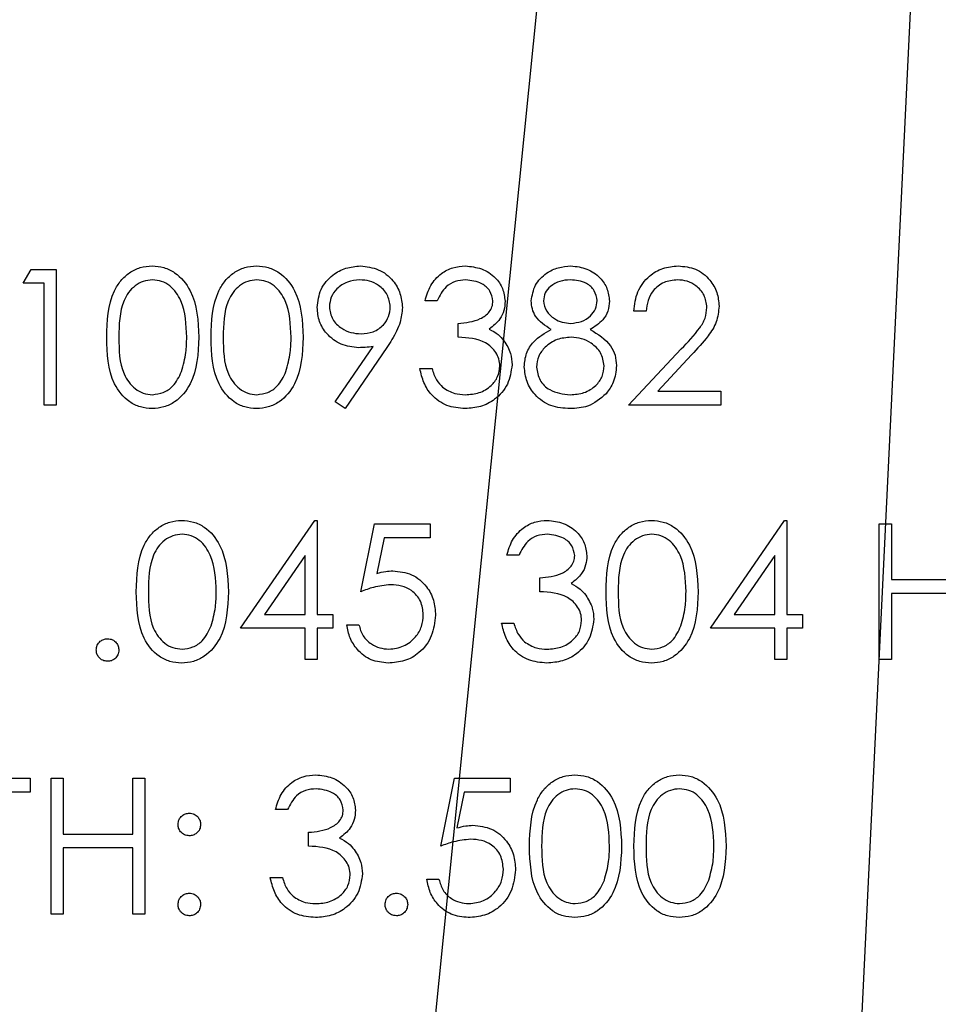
# Model space of a CAD drawing. Header units: inches. Extents: x 1802 to 2468, y -253 to -72.
# Tile 422 of 570: x 2185.751 to 2186.564, y -96.676 to -95.805. Entities that reach past the tile are written whole.
import ezdxf

# ---------------------------------------------------------------- set-up
doc = ezdxf.new("R2010")
doc.units = ezdxf.units.IN
doc.header["$LTSCALE"] = 0.5
doc.header["$MEASUREMENT"] = 0
doc.layers.add('DST-M-S', color=53, linetype='Continuous')
doc.layers.add('SID-M-S', color=105, linetype='Continuous')

msp = doc.modelspace()

# ---------------------------------------------------------------- linework, layer by layer
at = {"layer": 'DST-M-S', "linetype": 'Continuous', "lineweight": 25}
for p, q in [((2185.75456, -96.03813), (2185.7616, -96.02582)), ((2185.7616, -96.02582), (2185.78379, -96.02582)), ((2185.78379, -96.02582), (2185.78379, -96.14582)), ((2185.77302, -96.03813), (2185.75456, -96.03813)), ((2185.77302, -96.14582), (2185.77302, -96.03813)), ((2186.12071, -96.05352), (2186.10994, -96.05352)), ((2186.30533, -96.06275), (2186.29456, -96.06275)), ((2186.13917, -96.08582), (2186.13917, -96.07352)), ((2186.03057, -96.14292), (2186.06393, -96.09414)), ((2186.07612, -96.09486), (2186.03917, -96.1489)), ((2186.28994, -96.14582), (2186.33648, -96.09616)), ((2186.34566, -96.10147), (2186.31564, -96.13352)), ((2186.10533, -96.11352), (2186.1161, -96.11352)), ((2186.31564, -96.13352), (2186.37148, -96.13352)), ((2186.37148, -96.13352), (2186.37148, -96.14582)), ((2185.78379, -96.14582), (2185.77302, -96.14582)), ((2186.03917, -96.1489), (2186.03057, -96.14292)), ((2186.37148, -96.14582), (2186.28994, -96.14582)), ((2185.94687, -96.34313), (2186.01237, -96.24775)), ((2186.01237, -96.24775), (2186.01456, -96.24775)), ((2186.01456, -96.24775), (2186.01456, -96.33082)), ((2186.05302, -96.31082), (2186.06533, -96.25082)), ((2186.06533, -96.25082), (2186.11456, -96.25082)), ((2186.11456, -96.25082), (2186.11456, -96.26313)), ((2186.36225, -96.34313), (2186.42775, -96.24775)), ((2186.42775, -96.24775), (2186.42994, -96.24775)), ((2186.42994, -96.24775), (2186.42994, -96.33082)), ((2186.51148, -96.25082), (2186.52225, -96.25082)), ((2186.51148, -96.37082), (2186.51148, -96.25082)), ((2186.52225, -96.25082), (2186.52225, -96.30006)), ((2186.07374, -96.26313), (2186.06727, -96.29469)), ((2186.11456, -96.26313), (2186.07374, -96.26313)), ((2186.00379, -96.27871), (2185.96802, -96.33082)), ((2186.00379, -96.33082), (2186.00379, -96.27871)), ((2186.19302, -96.27852), (2186.18225, -96.27852)), ((2186.41917, -96.27871), (2186.3834, -96.33082)), ((2186.41917, -96.33082), (2186.41917, -96.27871)), ((2186.21148, -96.31082), (2186.21148, -96.29852)), ((2186.52225, -96.30006), (2186.58379, -96.30006)), ((2186.52225, -96.31236), (2186.52225, -96.37082)), ((2186.58379, -96.31236), (2186.52225, -96.31236)), ((2185.96802, -96.33082), (2186.00379, -96.33082)), ((2186.01456, -96.33082), (2186.0284, -96.33082)), ((2186.0284, -96.33082), (2186.0284, -96.34313)), ((2186.17763, -96.33852), (2186.1884, -96.33852)), ((2186.3834, -96.33082), (2186.41917, -96.33082)), ((2186.42994, -96.33082), (2186.44379, -96.33082)), ((2186.44379, -96.33082), (2186.44379, -96.34313)), ((2186.00379, -96.34313), (2185.94687, -96.34313)), ((2186.00379, -96.37082), (2186.00379, -96.34313)), ((2186.01456, -96.34313), (2186.01456, -96.37082)), ((2186.0284, -96.34313), (2186.01456, -96.34313)), ((2186.04071, -96.34006), (2186.05148, -96.34006)), ((2186.41917, -96.34313), (2186.36225, -96.34313)), ((2186.41917, -96.37082), (2186.41917, -96.34313)), ((2186.42994, -96.34313), (2186.42994, -96.37082)), ((2186.44379, -96.34313), (2186.42994, -96.34313)), ((2186.01456, -96.37082), (2186.00379, -96.37082)), ((2186.42994, -96.37082), (2186.41917, -96.37082)), ((2186.52225, -96.37082), (2186.51148, -96.37082)), ((2185.69763, -96.47582), (2185.76071, -96.47582)), ((2185.76071, -96.47582), (2185.76071, -96.48813)), ((2185.77917, -96.47582), (2185.78994, -96.47582)), ((2185.77917, -96.59582), (2185.77917, -96.47582)), ((2185.78994, -96.47582), (2185.78994, -96.52506)), ((2185.85148, -96.47582), (2185.86225, -96.47582)), ((2185.85148, -96.52506), (2185.85148, -96.47582)), ((2185.86225, -96.47582), (2185.86225, -96.59582)), ((2186.12379, -96.53582), (2186.1361, -96.47582)), ((2186.1361, -96.47582), (2186.18533, -96.47582)), ((2186.18533, -96.47582), (2186.18533, -96.48813)), ((2185.76071, -96.48813), (2185.73456, -96.48813)), ((2186.14451, -96.48813), (2186.13804, -96.51969)), ((2186.18533, -96.48813), (2186.14451, -96.48813)), ((2185.9884, -96.50352), (2185.97763, -96.50352)), ((2185.78994, -96.52506), (2185.85148, -96.52506)), ((2186.00687, -96.53582), (2186.00687, -96.52352)), ((2185.78994, -96.53736), (2185.78994, -96.59582)), ((2185.85148, -96.53736), (2185.78994, -96.53736)), ((2185.85148, -96.59582), (2185.85148, -96.53736)), ((2185.97302, -96.56352), (2185.98379, -96.56352)), ((2186.11148, -96.56506), (2186.12225, -96.56506)), ((2185.78994, -96.59582), (2185.77917, -96.59582)), ((2185.86225, -96.59582), (2185.85148, -96.59582))]:
    msp.add_line(p, q, dxfattribs=at)
for points, knots in [([(2185.8284, -96.08587), (2185.82887, -96.07154), (2185.82945, -96.05361), (2185.84063, -96.03559), (2185.84842, -96.02842), (2185.858, -96.0236), (2185.86502, -96.02303), (2185.86852, -96.02275)], [0, 0, 0, 0, 0.498702, 0.624177, 0.749467, 0.874745, 1, 1, 1, 1]), ([(2185.86852, -96.02275), (2185.87206, -96.02303), (2185.87912, -96.0236), (2185.892, -96.02986), (2185.90821, -96.04988), (2185.90925, -96.07147), (2185.90994, -96.08587)], [0, 0, 0, 0, 0.1256, 0.251197, 0.500581, 1, 1, 1, 1]), ([(2185.92071, -96.08587), (2185.92118, -96.07154), (2185.92176, -96.05361), (2185.93294, -96.03559), (2185.94073, -96.02842), (2185.95031, -96.0236), (2185.95732, -96.02303), (2185.96083, -96.02275)], [0, 0, 0, 0, 0.498702, 0.624177, 0.749467, 0.874745, 1, 1, 1, 1]), ([(2185.96083, -96.02275), (2185.96436, -96.02303), (2185.97143, -96.0236), (2185.9843, -96.02986), (2186.00052, -96.04988), (2186.00156, -96.07147), (2186.00225, -96.08587)], [0, 0, 0, 0, 0.1256, 0.251197, 0.500581, 1, 1, 1, 1]), ([(2186.01456, -96.0595), (2186.01521, -96.05396), (2186.01652, -96.04288), (2186.02712, -96.03084), (2186.03974, -96.02395), (2186.04842, -96.02315), (2186.05275, -96.02275)], [0, 0, 0, 0, 0.279538, 0.558851, 0.779452, 1, 1, 1, 1]), ([(2186.05275, -96.02275), (2186.05821, -96.02339), (2186.06911, -96.02467), (2186.08148, -96.03446), (2186.08865, -96.04679), (2186.08951, -96.05534), (2186.08994, -96.05962)], [0, 0, 0, 0, 0.27973, 0.559163, 0.779612, 1, 1, 1, 1]), ([(2186.10994, -96.05352), (2186.11132, -96.0489), (2186.11409, -96.03969), (2186.12326, -96.02949), (2186.13435, -96.02363), (2186.14189, -96.02304), (2186.14566, -96.02275)], [0, 0, 0, 0, 0.280288, 0.55968, 0.779747, 1, 1, 1, 1]), ([(2186.14566, -96.02275), (2186.15052, -96.02327), (2186.16023, -96.02431), (2186.17186, -96.03202), (2186.17924, -96.04249), (2186.18022, -96.05011), (2186.18071, -96.05393)], [0, 0, 0, 0, 0.280085, 0.5598683, 0.7800992, 1, 1, 1, 1]), ([(2186.20379, -96.05354), (2186.20464, -96.04874), (2186.20634, -96.03911), (2186.21625, -96.02914), (2186.22755, -96.02366), (2186.23515, -96.02305), (2186.23896, -96.02275)], [0, 0, 0, 0, 0.278806, 0.558457, 0.77916, 1, 1, 1, 1]), ([(2186.23896, -96.02275), (2186.24374, -96.02327), (2186.2533, -96.02432), (2186.26453, -96.03225), (2186.27164, -96.04261), (2186.27256, -96.05012), (2186.27302, -96.05388)], [0, 0, 0, 0, 0.279929, 0.559623, 0.779946, 1, 1, 1, 1]), ([(2186.29456, -96.06275), (2186.29526, -96.05691), (2186.29665, -96.04526), (2186.30689, -96.03193), (2186.31992, -96.02392), (2186.3291, -96.02314), (2186.33369, -96.02275)], [0, 0, 0, 0, 0.280029, 0.559515, 0.779668, 1, 1, 1, 1]), ([(2186.33369, -96.02275), (2186.33904, -96.02325), (2186.34973, -96.02424), (2186.36161, -96.03402), (2186.36881, -96.04587), (2186.36956, -96.05424), (2186.36994, -96.05842)], [0, 0, 0, 0, 0.2798903, 0.5592237, 0.7795824, 1, 1, 1, 1]), ([(2185.86888, -96.03506), (2185.86613, -96.03533), (2185.86063, -96.03588), (2185.85333, -96.0401), (2185.84751, -96.046), (2185.83957, -96.06061), (2185.83935, -96.07463), (2185.83917, -96.08582)], [0, 0, 0, 0, 0.125139, 0.250418, 0.375519, 0.500847, 1, 1, 1, 1]), ([(2185.89917, -96.08582), (2185.89873, -96.07468), (2185.89806, -96.05799), (2185.88683, -96.0415), (2185.87712, -96.03592), (2185.87163, -96.03534), (2185.86888, -96.03506)], [0, 0, 0, 0, 0.500072, 0.749021, 0.874598, 1, 1, 1, 1]), ([(2185.96119, -96.03506), (2185.95844, -96.03533), (2185.95294, -96.03588), (2185.94564, -96.0401), (2185.93982, -96.046), (2185.93188, -96.06061), (2185.93166, -96.07463), (2185.93148, -96.08582)], [0, 0, 0, 0, 0.125139, 0.250418, 0.375519, 0.500847, 1, 1, 1, 1]), ([(2185.99148, -96.08582), (2185.99104, -96.07468), (2185.99037, -96.05799), (2185.97914, -96.0415), (2185.96943, -96.03592), (2185.96394, -96.03534), (2185.96119, -96.03506)], [0, 0, 0, 0, 0.500072, 0.749021, 0.874598, 1, 1, 1, 1]), ([(2186.0522, -96.03506), (2186.04846, -96.03542), (2186.04098, -96.03614), (2186.03218, -96.04219), (2186.02629, -96.05007), (2186.02565, -96.05596), (2186.02533, -96.0589)], [0, 0, 0, 0, 0.280092, 0.560011, 0.780131, 1, 1, 1, 1]), ([(2186.07917, -96.0589), (2186.07862, -96.05516), (2186.0775, -96.04765), (2186.06969, -96.04007), (2186.06104, -96.03568), (2186.05515, -96.03526), (2186.0522, -96.03506)], [0, 0, 0, 0, 0.278722, 0.558569, 0.779171, 1, 1, 1, 1]), ([(2186.14581, -96.03506), (2186.14269, -96.0353), (2186.13646, -96.0358), (2186.12654, -96.0418), (2186.12292, -96.04907), (2186.12071, -96.05352)], [0, 0, 0, 0, 0.280636, 0.560364, 1, 1, 1, 1]), ([(2186.16994, -96.05388), (2186.16933, -96.05074), (2186.16811, -96.04443), (2186.15893, -96.03666), (2186.15078, -96.03566), (2186.14581, -96.03506)], [0, 0, 0, 0, 0.278859, 0.5600742, 1, 1, 1, 1]), ([(2186.23836, -96.03506), (2186.2352, -96.03527), (2186.22891, -96.03569), (2186.22118, -96.04012), (2186.21557, -96.04628), (2186.2149, -96.05124), (2186.21456, -96.05371)], [0, 0, 0, 0, 0.280651, 0.560566, 0.78062, 1, 1, 1, 1]), ([(2186.26225, -96.05347), (2186.26161, -96.05039), (2186.26032, -96.0442), (2186.25148, -96.03623), (2186.24333, -96.0355), (2186.23836, -96.03506)], [0, 0, 0, 0, 0.278971, 0.559919, 1, 1, 1, 1]), ([(2186.33314, -96.03506), (2186.32904, -96.03547), (2186.32085, -96.03631), (2186.31159, -96.04379), (2186.3066, -96.05319), (2186.30575, -96.05956), (2186.30533, -96.06275)], [0, 0, 0, 0, 0.279699, 0.558847, 0.779176, 1, 1, 1, 1]), ([(2186.35917, -96.05938), (2186.35867, -96.05567), (2186.35766, -96.04824), (2186.35033, -96.04039), (2186.3419, -96.03572), (2186.33606, -96.03528), (2186.33314, -96.03506)], [0, 0, 0, 0, 0.279126, 0.558978, 0.77935, 1, 1, 1, 1]), ([(2186.05131, -96.09506), (2186.04597, -96.09448), (2186.03528, -96.09333), (2186.02319, -96.08387), (2186.01567, -96.0721), (2186.01493, -96.0637), (2186.01456, -96.0595)], [0, 0, 0, 0, 0.2798143, 0.5594885, 0.7796351, 1, 1, 1, 1]), ([(2186.02533, -96.0589), (2186.02593, -96.06272), (2186.02715, -96.07038), (2186.03538, -96.07789), (2186.04429, -96.08213), (2186.0503, -96.08254), (2186.05331, -96.08275)], [0, 0, 0, 0, 0.278472, 0.558424, 0.779098, 1, 1, 1, 1]), ([(2186.05331, -96.08275), (2186.05701, -96.08245), (2186.0644, -96.08185), (2186.07304, -96.07568), (2186.07834, -96.0676), (2186.0789, -96.0618), (2186.07917, -96.0589)], [0, 0, 0, 0, 0.280319, 0.55953, 0.779753, 1, 1, 1, 1]), ([(2186.08994, -96.05962), (2186.0895, -96.06397), (2186.08878, -96.07114), (2186.08485, -96.0804), (2186.08079, -96.08781), (2186.07768, -96.09251), (2186.07612, -96.09486)], [0, 0, 0, 0, 0.339295, 0.559425, 0.779695, 1, 1, 1, 1]), ([(2186.13917, -96.07352), (2186.14595, -96.07289), (2186.15612, -96.07195), (2186.16606, -96.06491), (2186.16946, -96.05894), (2186.16978, -96.05556), (2186.16994, -96.05388)], [0, 0, 0, 0, 0.499418, 0.749016, 0.874544, 1, 1, 1, 1]), ([(2186.18071, -96.05393), (2186.18052, -96.0567), (2186.18013, -96.06224), (2186.1758, -96.07145), (2186.17015, -96.0759), (2186.1667, -96.07861)], [0, 0, 0, 0, 0.280508, 0.560792, 1, 1, 1, 1]), ([(2186.22131, -96.07897), (2186.21616, -96.07556), (2186.20897, -96.07078), (2186.2044, -96.06069), (2186.20399, -96.05592), (2186.20379, -96.05354)], [0, 0, 0, 0, 0.557752, 0.778932, 1, 1, 1, 1]), ([(2186.21456, -96.05371), (2186.21523, -96.05689), (2186.21658, -96.06328), (2186.2237, -96.06932), (2186.23118, -96.07296), (2186.23625, -96.07333), (2186.23879, -96.07352)], [0, 0, 0, 0, 0.277721, 0.558224, 0.779072, 1, 1, 1, 1]), ([(2186.23879, -96.07352), (2186.24197, -96.07318), (2186.24833, -96.0725), (2186.25604, -96.06764), (2186.26108, -96.06093), (2186.26186, -96.05595), (2186.26225, -96.05347)], [0, 0, 0, 0, 0.280237, 0.560145, 0.780435, 1, 1, 1, 1]), ([(2186.27302, -96.05388), (2186.27275, -96.05687), (2186.27221, -96.06285), (2186.26652, -96.07231), (2186.25997, -96.07645), (2186.25598, -96.07897)], [0, 0, 0, 0, 0.280159, 0.560243, 1, 1, 1, 1]), ([(2186.33648, -96.09616), (2186.34224, -96.09023), (2186.35025, -96.08198), (2186.3582, -96.06918), (2186.35885, -96.06265), (2186.35917, -96.05938)], [0, 0, 0, 0, 0.560717, 0.780532, 1, 1, 1, 1]), ([(2186.36994, -96.05842), (2186.36945, -96.06318), (2186.36848, -96.07271), (2186.35888, -96.0871), (2186.35068, -96.09602), (2186.34566, -96.10147)], [0, 0, 0, 0, 0.279288, 0.559154, 1, 1, 1, 1]), ([(2185.86852, -96.1489), (2185.86502, -96.14862), (2185.85802, -96.14805), (2185.84527, -96.14176), (2185.82951, -96.1216), (2185.82885, -96.10017), (2185.8284, -96.08587)], [0, 0, 0, 0, 0.125551, 0.25109, 0.50025, 1, 1, 1, 1]), ([(2185.83917, -96.08582), (2185.83926, -96.09704), (2185.83939, -96.11384), (2185.85092, -96.13022), (2185.86065, -96.13571), (2185.86614, -96.1363), (2185.86888, -96.13659)], [0, 0, 0, 0, 0.5002912, 0.749086, 0.8746062, 1, 1, 1, 1]), ([(2185.90994, -96.08587), (2185.90927, -96.10027), (2185.90827, -96.12187), (2185.89195, -96.14176), (2185.87911, -96.14804), (2185.87205, -96.14862), (2185.86852, -96.1489)], [0, 0, 0, 0, 0.499407, 0.748743, 0.874372, 1, 1, 1, 1]), ([(2185.89463, -96.11599), (2185.89616, -96.11046), (2185.89889, -96.10058), (2185.89909, -96.09033), (2185.89917, -96.08582)], [0, 0, 0, 0, 0.559599, 1, 1, 1, 1]), ([(2185.96083, -96.1489), (2185.95733, -96.14862), (2185.95033, -96.14805), (2185.93758, -96.14176), (2185.92182, -96.1216), (2185.92116, -96.10017), (2185.92071, -96.08587)], [0, 0, 0, 0, 0.125551, 0.25109, 0.50025, 1, 1, 1, 1]), ([(2185.93148, -96.08582), (2185.93157, -96.09704), (2185.9317, -96.11384), (2185.94322, -96.13022), (2185.95296, -96.13571), (2185.95845, -96.1363), (2185.96119, -96.13659)], [0, 0, 0, 0, 0.500291, 0.749086, 0.874606, 1, 1, 1, 1]), ([(2186.00225, -96.08587), (2186.00158, -96.10027), (2186.00057, -96.12187), (2185.98426, -96.14176), (2185.97142, -96.14804), (2185.96436, -96.14862), (2185.96083, -96.1489)], [0, 0, 0, 0, 0.499407, 0.748743, 0.874372, 1, 1, 1, 1]), ([(2185.98694, -96.11599), (2185.98847, -96.11046), (2185.9912, -96.10058), (2185.99139, -96.09033), (2185.99148, -96.08582)], [0, 0, 0, 0, 0.559599, 1, 1, 1, 1]), ([(2186.1761, -96.11121), (2186.17592, -96.10912), (2186.17557, -96.10493), (2186.17183, -96.09736), (2186.16067, -96.08703), (2186.14777, -96.0863), (2186.13917, -96.08582)], [0, 0, 0, 0, 0.125587, 0.251191, 0.500605, 1, 1, 1, 1]), ([(2186.1667, -96.07861), (2186.16949, -96.08007), (2186.17448, -96.08268), (2186.17811, -96.08697), (2186.1797, -96.08885)], [0, 0, 0, 0, 0.5597945, 1, 1, 1, 1]), ([(2186.19763, -96.11186), (2186.19803, -96.10785), (2186.19882, -96.09983), (2186.20688, -96.08739), (2186.21584, -96.08217), (2186.22131, -96.07897)], [0, 0, 0, 0, 0.279987, 0.559901, 1, 1, 1, 1]), ([(2186.23905, -96.08582), (2186.23484, -96.08618), (2186.22641, -96.0869), (2186.21648, -96.09362), (2186.20962, -96.1023), (2186.20881, -96.10892), (2186.2084, -96.11222)], [0, 0, 0, 0, 0.280283, 0.560138, 0.780298, 1, 1, 1, 1]), ([(2186.2684, -96.11109), (2186.2677, -96.1071), (2186.26629, -96.09911), (2186.25777, -96.0912), (2186.24852, -96.08649), (2186.24221, -96.08605), (2186.23905, -96.08582)], [0, 0, 0, 0, 0.278303, 0.558509, 0.779146, 1, 1, 1, 1]), ([(2186.25598, -96.07897), (2186.26278, -96.0831), (2186.27227, -96.08885), (2186.27848, -96.10169), (2186.27894, -96.10781), (2186.27917, -96.11087)], [0, 0, 0, 0, 0.558271, 0.779089, 1, 1, 1, 1]), ([(2186.06393, -96.09414), (2186.06158, -96.09442), (2186.05739, -96.09493), (2186.05317, -96.09502), (2186.05131, -96.09506)], [0, 0, 0, 0, 0.559944, 1, 1, 1, 1]), ([(2186.1797, -96.08885), (2186.182, -96.09253), (2186.18612, -96.09909), (2186.18664, -96.10679), (2186.18687, -96.11018)], [0, 0, 0, 0, 0.559419, 1, 1, 1, 1]), ([(2186.18687, -96.11018), (2186.186, -96.11606), (2186.18428, -96.12785), (2186.17302, -96.14079), (2186.15929, -96.14782), (2186.15, -96.14854), (2186.14535, -96.1489)], [0, 0, 0, 0, 0.279304, 0.5588383, 0.779277, 1, 1, 1, 1]), ([(2186.14554, -96.13659), (2186.1497, -96.13632), (2186.15801, -96.13576), (2186.16807, -96.12953), (2186.17489, -96.12098), (2186.17569, -96.11447), (2186.1761, -96.11121)], [0, 0, 0, 0, 0.280599, 0.560151, 0.780303, 1, 1, 1, 1]), ([(2186.23824, -96.1489), (2186.23243, -96.14854), (2186.22085, -96.14781), (2186.20733, -96.13808), (2186.19918, -96.12541), (2186.19815, -96.11637), (2186.19763, -96.11186)], [0, 0, 0, 0, 0.280545, 0.559269, 0.779816, 1, 1, 1, 1]), ([(2186.2084, -96.11222), (2186.20908, -96.11622), (2186.21043, -96.12424), (2186.22153, -96.13481), (2186.23198, -96.13592), (2186.23836, -96.13659)], [0, 0, 0, 0, 0.279833, 0.560198, 1, 1, 1, 1]), ([(2186.23836, -96.13659), (2186.24249, -96.13631), (2186.25074, -96.13575), (2186.26069, -96.12944), (2186.26724, -96.12079), (2186.26802, -96.11432), (2186.2684, -96.11109)], [0, 0, 0, 0, 0.280602, 0.559962, 0.78018, 1, 1, 1, 1]), ([(2186.27917, -96.11087), (2186.27869, -96.11598), (2186.27783, -96.12511), (2186.27245, -96.13248), (2186.27009, -96.13573)], [0, 0, 0, 0, 0.559346, 1, 1, 1, 1]), ([(2185.86888, -96.13659), (2185.87216, -96.13618), (2185.87872, -96.13536), (2185.88885, -96.12851), (2185.89244, -96.12074), (2185.89463, -96.11599)], [0, 0, 0, 0, 0.280257, 0.560781, 1, 1, 1, 1]), ([(2185.96119, -96.13659), (2185.96447, -96.13618), (2185.97103, -96.13536), (2185.98116, -96.12851), (2185.98475, -96.12074), (2185.98694, -96.11599)], [0, 0, 0, 0, 0.280257, 0.560781, 1, 1, 1, 1]), ([(2186.14535, -96.1489), (2186.13984, -96.14842), (2186.12885, -96.14746), (2186.11586, -96.13824), (2186.10831, -96.12612), (2186.10632, -96.11772), (2186.10533, -96.11352)], [0, 0, 0, 0, 0.279886, 0.558979, 0.779263, 1, 1, 1, 1]), ([(2186.1161, -96.11352), (2186.11719, -96.11701), (2186.11915, -96.12323), (2186.12356, -96.128), (2186.1255, -96.1301)], [0, 0, 0, 0, 0.560694, 1, 1, 1, 1]), ([(2186.1255, -96.1301), (2186.12894, -96.13226), (2186.13512, -96.13612), (2186.14235, -96.13645), (2186.14554, -96.13659)], [0, 0, 0, 0, 0.558748, 1, 1, 1, 1]), ([(2186.27009, -96.13573), (2186.26491, -96.14012), (2186.25563, -96.14801), (2186.24357, -96.14863), (2186.23824, -96.1489)], [0, 0, 0, 0, 0.557758, 1, 1, 1, 1]), ([(2185.85456, -96.31087), (2185.85502, -96.29654), (2185.8556, -96.27861), (2185.86679, -96.26059), (2185.87458, -96.25342), (2185.88416, -96.2486), (2185.89117, -96.24803), (2185.89468, -96.24775)], [0, 0, 0, 0, 0.498702, 0.624177, 0.749467, 0.874745, 1, 1, 1, 1]), ([(2185.89468, -96.24775), (2185.89821, -96.24803), (2185.90527, -96.2486), (2185.91815, -96.25486), (2185.93437, -96.27488), (2185.9354, -96.29647), (2185.9361, -96.31087)], [0, 0, 0, 0, 0.1256, 0.251197, 0.500581, 1, 1, 1, 1]), ([(2186.18225, -96.27852), (2186.18363, -96.2739), (2186.18639, -96.26469), (2186.19556, -96.25449), (2186.20666, -96.24863), (2186.2142, -96.24804), (2186.21797, -96.24775)], [0, 0, 0, 0, 0.280288, 0.55968, 0.779747, 1, 1, 1, 1]), ([(2186.21797, -96.24775), (2186.22283, -96.24827), (2186.23254, -96.24931), (2186.24416, -96.25702), (2186.25154, -96.26749), (2186.25253, -96.27511), (2186.25302, -96.27893)], [0, 0, 0, 0, 0.280085, 0.559868, 0.780099, 1, 1, 1, 1]), ([(2186.26994, -96.31087), (2186.27041, -96.29654), (2186.27099, -96.27861), (2186.28217, -96.26059), (2186.28996, -96.25342), (2186.29954, -96.2486), (2186.30656, -96.24803), (2186.31006, -96.24775)], [0, 0, 0, 0, 0.498702, 0.624177, 0.749467, 0.874745, 1, 1, 1, 1]), ([(2186.31006, -96.24775), (2186.31359, -96.24803), (2186.32066, -96.2486), (2186.33353, -96.25486), (2186.34975, -96.27488), (2186.35079, -96.29647), (2186.35148, -96.31087)], [0, 0, 0, 0, 0.1256, 0.251197, 0.500581, 1, 1, 1, 1]), ([(2185.89504, -96.26006), (2185.89229, -96.26033), (2185.88678, -96.26088), (2185.87949, -96.2651), (2185.87366, -96.271), (2185.86572, -96.28561), (2185.8655, -96.29963), (2185.86533, -96.31082)], [0, 0, 0, 0, 0.125139, 0.250418, 0.375519, 0.500847, 1, 1, 1, 1]), ([(2185.92533, -96.31082), (2185.92488, -96.29968), (2185.92422, -96.28299), (2185.91299, -96.2665), (2185.90328, -96.26092), (2185.89778, -96.26034), (2185.89504, -96.26006)], [0, 0, 0, 0, 0.500072, 0.749021, 0.874598, 1, 1, 1, 1]), ([(2186.21812, -96.26006), (2186.21499, -96.2603), (2186.20876, -96.2608), (2186.19884, -96.2668), (2186.19523, -96.27407), (2186.19302, -96.27852)], [0, 0, 0, 0, 0.280636, 0.5603644, 1, 1, 1, 1]), ([(2186.24225, -96.27888), (2186.24164, -96.27574), (2186.24042, -96.26943), (2186.23123, -96.26166), (2186.22309, -96.26066), (2186.21812, -96.26006)], [0, 0, 0, 0, 0.278859, 0.560074, 1, 1, 1, 1]), ([(2186.31042, -96.26006), (2186.30767, -96.26033), (2186.30217, -96.26088), (2186.29487, -96.2651), (2186.28905, -96.271), (2186.28111, -96.28561), (2186.28089, -96.29963), (2186.28071, -96.31082)], [0, 0, 0, 0, 0.125139, 0.250418, 0.375519, 0.500847, 1, 1, 1, 1]), ([(2186.34071, -96.31082), (2186.34027, -96.29968), (2186.3396, -96.28299), (2186.32837, -96.2665), (2186.31866, -96.26092), (2186.31317, -96.26034), (2186.31042, -96.26006)], [0, 0, 0, 0, 0.5000715, 0.7490206, 0.8745985, 1, 1, 1, 1]), ([(2186.21148, -96.29852), (2186.21826, -96.29789), (2186.22843, -96.29695), (2186.23837, -96.28991), (2186.24177, -96.28394), (2186.24209, -96.28056), (2186.24225, -96.27888)], [0, 0, 0, 0, 0.499418, 0.749016, 0.874544, 1, 1, 1, 1]), ([(2186.25302, -96.27893), (2186.25282, -96.2817), (2186.25243, -96.28724), (2186.24811, -96.29645), (2186.24246, -96.3009), (2186.239, -96.30361)], [0, 0, 0, 0, 0.280508, 0.560792, 1, 1, 1, 1]), ([(2186.06727, -96.29469), (2186.06987, -96.29398), (2186.0745, -96.2927), (2186.0793, -96.29247), (2186.08141, -96.29236)], [0, 0, 0, 0, 0.560064, 1, 1, 1, 1]), ([(2186.08141, -96.29236), (2186.08715, -96.29297), (2186.09862, -96.29419), (2186.11123, -96.30499), (2186.11826, -96.31813), (2186.11887, -96.32712), (2186.11917, -96.33162)], [0, 0, 0, 0, 0.279688, 0.559025, 0.779292, 1, 1, 1, 1]), ([(2186.239, -96.30361), (2186.2418, -96.30507), (2186.24679, -96.30768), (2186.25041, -96.31197), (2186.25201, -96.31385)], [0, 0, 0, 0, 0.559795, 1, 1, 1, 1]), ([(2185.89468, -96.3739), (2185.89118, -96.37362), (2185.88417, -96.37305), (2185.87143, -96.36676), (2185.85567, -96.3466), (2185.855, -96.32517), (2185.85456, -96.31087)], [0, 0, 0, 0, 0.125551, 0.25109, 0.50025, 1, 1, 1, 1]), ([(2185.86533, -96.31082), (2185.86541, -96.32204), (2185.86555, -96.33884), (2185.87707, -96.35522), (2185.8868, -96.36071), (2185.89229, -96.3613), (2185.89504, -96.36159)], [0, 0, 0, 0, 0.500291, 0.749086, 0.874606, 1, 1, 1, 1]), ([(2185.9361, -96.31087), (2185.93543, -96.32527), (2185.93442, -96.34687), (2185.91811, -96.36676), (2185.90527, -96.37304), (2185.89821, -96.37362), (2185.89468, -96.3739)], [0, 0, 0, 0, 0.499407, 0.748743, 0.874372, 1, 1, 1, 1]), ([(2185.92078, -96.34099), (2185.92231, -96.33546), (2185.92504, -96.32558), (2185.92524, -96.31533), (2185.92533, -96.31082)], [0, 0, 0, 0, 0.559599, 1, 1, 1, 1]), ([(2186.07946, -96.30467), (2186.07438, -96.3052), (2186.06529, -96.30614), (2186.05677, -96.30939), (2186.05302, -96.31082)], [0, 0, 0, 0, 0.559416, 1, 1, 1, 1]), ([(2186.1084, -96.33116), (2186.10796, -96.32701), (2186.10707, -96.31871), (2186.09899, -96.3097), (2186.08921, -96.30524), (2186.08271, -96.30486), (2186.07946, -96.30467)], [0, 0, 0, 0, 0.279539, 0.558617, 0.779047, 1, 1, 1, 1]), ([(2186.2484, -96.33621), (2186.24823, -96.33412), (2186.24788, -96.32993), (2186.24414, -96.32236), (2186.23298, -96.31203), (2186.22008, -96.3113), (2186.21148, -96.31082)], [0, 0, 0, 0, 0.125587, 0.251191, 0.500605, 1, 1, 1, 1]), ([(2186.31006, -96.3739), (2186.30656, -96.37362), (2186.29956, -96.37305), (2186.28681, -96.36676), (2186.27105, -96.3466), (2186.27039, -96.32517), (2186.26994, -96.31087)], [0, 0, 0, 0, 0.125551, 0.25109, 0.50025, 1, 1, 1, 1]), ([(2186.28071, -96.31082), (2186.2808, -96.32204), (2186.28093, -96.33884), (2186.29245, -96.35522), (2186.30219, -96.36071), (2186.30768, -96.3613), (2186.31042, -96.36159)], [0, 0, 0, 0, 0.500291, 0.749086, 0.874606, 1, 1, 1, 1]), ([(2186.35148, -96.31087), (2186.35081, -96.32527), (2186.3498, -96.34687), (2186.33349, -96.36676), (2186.32065, -96.37304), (2186.31359, -96.37362), (2186.31006, -96.3739)], [0, 0, 0, 0, 0.499407, 0.748743, 0.874372, 1, 1, 1, 1]), ([(2186.33617, -96.34099), (2186.3377, -96.33546), (2186.34043, -96.32558), (2186.34062, -96.31533), (2186.34071, -96.31082)], [0, 0, 0, 0, 0.5595988, 1, 1, 1, 1]), ([(2186.25201, -96.31385), (2186.25431, -96.31753), (2186.25842, -96.32409), (2186.25894, -96.33179), (2186.25917, -96.33518)], [0, 0, 0, 0, 0.559419, 1, 1, 1, 1]), ([(2186.11917, -96.33162), (2186.11847, -96.33784), (2186.11707, -96.35028), (2186.10629, -96.36476), (2186.09203, -96.37279), (2186.08223, -96.37353), (2186.07732, -96.3739)], [0, 0, 0, 0, 0.279864, 0.559271, 0.779424, 1, 1, 1, 1]), ([(2186.07795, -96.36159), (2186.08244, -96.36107), (2186.09144, -96.36001), (2186.10146, -96.35181), (2186.10756, -96.34177), (2186.10812, -96.3347), (2186.1084, -96.33116)], [0, 0, 0, 0, 0.279617, 0.559357, 0.779559, 1, 1, 1, 1]), ([(2186.21766, -96.3739), (2186.21215, -96.37342), (2186.20116, -96.37246), (2186.18817, -96.36324), (2186.18062, -96.35112), (2186.17863, -96.34272), (2186.17763, -96.33852)], [0, 0, 0, 0, 0.279886, 0.558979, 0.779263, 1, 1, 1, 1]), ([(2186.1884, -96.33852), (2186.1895, -96.34201), (2186.19146, -96.34823), (2186.19587, -96.353), (2186.1978, -96.3551)], [0, 0, 0, 0, 0.560694, 1, 1, 1, 1]), ([(2186.25917, -96.33518), (2186.25831, -96.34106), (2186.25659, -96.35285), (2186.24533, -96.36579), (2186.2316, -96.37282), (2186.22231, -96.37354), (2186.21766, -96.3739)], [0, 0, 0, 0, 0.279304, 0.5588383, 0.779277, 1, 1, 1, 1]), ([(2186.21785, -96.36159), (2186.22201, -96.36132), (2186.23032, -96.36076), (2186.24037, -96.35453), (2186.2472, -96.34598), (2186.248, -96.33947), (2186.2484, -96.33621)], [0, 0, 0, 0, 0.280599, 0.560151, 0.780303, 1, 1, 1, 1]), ([(2185.89504, -96.36159), (2185.89832, -96.36118), (2185.90487, -96.36036), (2185.915, -96.35351), (2185.91859, -96.34574), (2185.92078, -96.34099)], [0, 0, 0, 0, 0.2802572, 0.5607811, 1, 1, 1, 1]), ([(2186.07732, -96.3739), (2186.07218, -96.37338), (2186.06189, -96.37232), (2186.05026, -96.36314), (2186.04307, -96.35194), (2186.0415, -96.34402), (2186.04071, -96.34006)], [0, 0, 0, 0, 0.2796245, 0.5590192, 0.7793803, 1, 1, 1, 1]), ([(2186.05148, -96.34006), (2186.05241, -96.34345), (2186.05426, -96.35021), (2186.06159, -96.35707), (2186.06976, -96.36089), (2186.07522, -96.36136), (2186.07795, -96.36159)], [0, 0, 0, 0, 0.2800502, 0.5591657, 0.7795831, 1, 1, 1, 1]), ([(2186.31042, -96.36159), (2186.3137, -96.36118), (2186.32026, -96.36036), (2186.33039, -96.35351), (2186.33398, -96.34574), (2186.33617, -96.34099)], [0, 0, 0, 0, 0.280257, 0.560781, 1, 1, 1, 1]), ([(2185.81917, -96.36236), (2185.81935, -96.36089), (2185.8197, -96.35794), (2185.82241, -96.35467), (2185.8257, -96.35267), (2185.82801, -96.35246), (2185.82917, -96.35236)], [0, 0, 0, 0, 0.279576, 0.559284, 0.779552, 1, 1, 1, 1]), ([(2185.82917, -96.35236), (2185.83065, -96.35253), (2185.83361, -96.35287), (2185.83684, -96.35562), (2185.8389, -96.35887), (2185.83908, -96.3612), (2185.83917, -96.36236)], [0, 0, 0, 0, 0.279602, 0.559212, 0.779475, 1, 1, 1, 1]), ([(2186.1978, -96.3551), (2186.20125, -96.35726), (2186.20742, -96.36112), (2186.21466, -96.36145), (2186.21785, -96.36159)], [0, 0, 0, 0, 0.558748, 1, 1, 1, 1]), ([(2185.82917, -96.37236), (2185.8277, -96.37218), (2185.82476, -96.37182), (2185.82151, -96.3691), (2185.8195, -96.36583), (2185.81928, -96.36352), (2185.81917, -96.36236)], [0, 0, 0, 0, 0.2795812, 0.5591432, 0.7795754, 1, 1, 1, 1]), ([(2185.83917, -96.36236), (2185.839, -96.36384), (2185.83865, -96.36679), (2185.83592, -96.37004), (2185.83265, -96.37205), (2185.83033, -96.37226), (2185.82917, -96.37236)], [0, 0, 0, 0, 0.279469, 0.559358, 0.779674, 1, 1, 1, 1]), ([(2185.97763, -96.50352), (2185.97902, -96.4989), (2185.98178, -96.48969), (2185.99095, -96.47949), (2186.00204, -96.47363), (2186.00958, -96.47304), (2186.01336, -96.47275)], [0, 0, 0, 0, 0.280288, 0.55968, 0.779747, 1, 1, 1, 1]), ([(2186.01336, -96.47275), (2186.01821, -96.47327), (2186.02793, -96.47431), (2186.03955, -96.48202), (2186.04693, -96.49249), (2186.04791, -96.50011), (2186.0484, -96.50393)], [0, 0, 0, 0, 0.280085, 0.5598683, 0.7800992, 1, 1, 1, 1]), ([(2186.20225, -96.53587), (2186.20271, -96.52154), (2186.2033, -96.50361), (2186.21448, -96.48559), (2186.22227, -96.47842), (2186.23185, -96.4736), (2186.23886, -96.47303), (2186.24237, -96.47275)], [0, 0, 0, 0, 0.498702, 0.624177, 0.749467, 0.874745, 1, 1, 1, 1]), ([(2186.24237, -96.47275), (2186.2459, -96.47303), (2186.25297, -96.4736), (2186.26584, -96.47986), (2186.28206, -96.49988), (2186.2831, -96.52147), (2186.28379, -96.53587)], [0, 0, 0, 0, 0.1256, 0.251197, 0.500581, 1, 1, 1, 1]), ([(2186.29456, -96.53587), (2186.29502, -96.52154), (2186.2956, -96.50361), (2186.30679, -96.48559), (2186.31458, -96.47842), (2186.32416, -96.4736), (2186.33117, -96.47303), (2186.33468, -96.47275)], [0, 0, 0, 0, 0.498702, 0.624177, 0.749467, 0.874745, 1, 1, 1, 1]), ([(2186.33468, -96.47275), (2186.33821, -96.47303), (2186.34527, -96.4736), (2186.35815, -96.47986), (2186.37437, -96.49988), (2186.3754, -96.52147), (2186.3761, -96.53587)], [0, 0, 0, 0, 0.1256, 0.251197, 0.500581, 1, 1, 1, 1]), ([(2186.0135, -96.48506), (2186.01038, -96.4853), (2186.00415, -96.4858), (2185.99423, -96.4918), (2185.99061, -96.49907), (2185.9884, -96.50352)], [0, 0, 0, 0, 0.280636, 0.560364, 1, 1, 1, 1]), ([(2186.03763, -96.50388), (2186.03703, -96.50074), (2186.03581, -96.49443), (2186.02662, -96.48666), (2186.01847, -96.48566), (2186.0135, -96.48506)], [0, 0, 0, 0, 0.278859, 0.560074, 1, 1, 1, 1]), ([(2186.24273, -96.48506), (2186.23998, -96.48533), (2186.23448, -96.48588), (2186.22718, -96.4901), (2186.22136, -96.496), (2186.21342, -96.51061), (2186.2132, -96.52463), (2186.21302, -96.53582)], [0, 0, 0, 0, 0.125139, 0.250418, 0.375519, 0.500847, 1, 1, 1, 1]), ([(2186.27302, -96.53582), (2186.27257, -96.52468), (2186.27191, -96.50799), (2186.26068, -96.4915), (2186.25097, -96.48592), (2186.24548, -96.48534), (2186.24273, -96.48506)], [0, 0, 0, 0, 0.5000715, 0.7490206, 0.8745985, 1, 1, 1, 1]), ([(2186.33504, -96.48506), (2186.33229, -96.48533), (2186.32678, -96.48588), (2186.31949, -96.4901), (2186.31366, -96.496), (2186.30572, -96.51061), (2186.3055, -96.52463), (2186.30533, -96.53582)], [0, 0, 0, 0, 0.125139, 0.250418, 0.375519, 0.500847, 1, 1, 1, 1]), ([(2186.36533, -96.53582), (2186.36488, -96.52468), (2186.36422, -96.50799), (2186.35299, -96.4915), (2186.34328, -96.48592), (2186.33778, -96.48534), (2186.33504, -96.48506)], [0, 0, 0, 0, 0.5000715, 0.7490206, 0.8745985, 1, 1, 1, 1]), ([(2186.00687, -96.52352), (2186.01364, -96.52289), (2186.02381, -96.52195), (2186.03375, -96.51491), (2186.03715, -96.50894), (2186.03747, -96.50556), (2186.03763, -96.50388)], [0, 0, 0, 0, 0.499418, 0.749016, 0.874544, 1, 1, 1, 1]), ([(2186.0484, -96.50393), (2186.04821, -96.5067), (2186.04782, -96.51224), (2186.0435, -96.52145), (2186.03784, -96.5259), (2186.03439, -96.52861)], [0, 0, 0, 0, 0.2805082, 0.5607923, 1, 1, 1, 1]), ([(2185.89148, -96.51659), (2185.89166, -96.51512), (2185.89203, -96.51218), (2185.89474, -96.50893), (2185.89801, -96.50692), (2185.90032, -96.5067), (2185.90148, -96.50659)], [0, 0, 0, 0, 0.279585, 0.559454, 0.779697, 1, 1, 1, 1]), ([(2185.90148, -96.50659), (2185.90296, -96.50676), (2185.90592, -96.5071), (2185.90915, -96.50985), (2185.9112, -96.5131), (2185.91139, -96.51543), (2185.91148, -96.51659)], [0, 0, 0, 0, 0.279602, 0.559212, 0.779475, 1, 1, 1, 1]), ([(2185.90148, -96.52659), (2185.9, -96.52642), (2185.89705, -96.52608), (2185.8938, -96.52335), (2185.89179, -96.52007), (2185.89158, -96.51775), (2185.89148, -96.51659)], [0, 0, 0, 0, 0.2796468, 0.5592988, 0.7796148, 1, 1, 1, 1]), ([(2185.91148, -96.51659), (2185.91132, -96.51807), (2185.91098, -96.52103), (2185.90823, -96.52427), (2185.90496, -96.5263), (2185.90264, -96.5265), (2185.90148, -96.52659)], [0, 0, 0, 0, 0.2795175, 0.5593264, 0.7795441, 1, 1, 1, 1]), ([(2186.13804, -96.51969), (2186.14064, -96.51898), (2186.14527, -96.5177), (2186.15007, -96.51747), (2186.15218, -96.51736)], [0, 0, 0, 0, 0.560064, 1, 1, 1, 1]), ([(2186.15218, -96.51736), (2186.15792, -96.51797), (2186.16939, -96.51919), (2186.182, -96.52999), (2186.18903, -96.54313), (2186.18964, -96.55212), (2186.18994, -96.55662)], [0, 0, 0, 0, 0.279688, 0.559025, 0.779292, 1, 1, 1, 1]), ([(2186.03439, -96.52861), (2186.03718, -96.53007), (2186.04218, -96.53268), (2186.0458, -96.53697), (2186.04739, -96.53885)], [0, 0, 0, 0, 0.559795, 1, 1, 1, 1]), ([(2186.15023, -96.52967), (2186.14515, -96.5302), (2186.13606, -96.53114), (2186.12754, -96.53439), (2186.12379, -96.53582)], [0, 0, 0, 0, 0.559416, 1, 1, 1, 1]), ([(2186.17917, -96.55616), (2186.17873, -96.55201), (2186.17784, -96.54371), (2186.16976, -96.5347), (2186.15998, -96.53024), (2186.15348, -96.52986), (2186.15023, -96.52967)], [0, 0, 0, 0, 0.279539, 0.558617, 0.779047, 1, 1, 1, 1]), ([(2186.04379, -96.56121), (2186.04361, -96.55912), (2186.04326, -96.55493), (2186.03953, -96.54736), (2186.02836, -96.53703), (2186.01547, -96.5363), (2186.00687, -96.53582)], [0, 0, 0, 0, 0.125587, 0.251191, 0.500605, 1, 1, 1, 1]), ([(2186.04739, -96.53885), (2186.0497, -96.54253), (2186.05381, -96.54909), (2186.05433, -96.55679), (2186.05456, -96.56018)], [0, 0, 0, 0, 0.559419, 1, 1, 1, 1]), ([(2186.24237, -96.5989), (2186.23887, -96.59862), (2186.23186, -96.59805), (2186.21912, -96.59176), (2186.20336, -96.5716), (2186.20269, -96.55017), (2186.20225, -96.53587)], [0, 0, 0, 0, 0.125551, 0.25109, 0.50025, 1, 1, 1, 1]), ([(2186.21302, -96.53582), (2186.21311, -96.54704), (2186.21324, -96.56384), (2186.22476, -96.58022), (2186.23449, -96.58571), (2186.23999, -96.5863), (2186.24273, -96.58659)], [0, 0, 0, 0, 0.5002912, 0.749086, 0.8746062, 1, 1, 1, 1]), ([(2186.28379, -96.53587), (2186.28312, -96.55027), (2186.28211, -96.57187), (2186.2658, -96.59176), (2186.25296, -96.59804), (2186.2459, -96.59862), (2186.24237, -96.5989)], [0, 0, 0, 0, 0.499407, 0.748743, 0.874372, 1, 1, 1, 1]), ([(2186.26848, -96.56599), (2186.27, -96.56046), (2186.27274, -96.55058), (2186.27293, -96.54033), (2186.27302, -96.53582)], [0, 0, 0, 0, 0.559599, 1, 1, 1, 1]), ([(2186.33468, -96.5989), (2186.33118, -96.59862), (2186.32417, -96.59805), (2186.31143, -96.59176), (2186.29567, -96.5716), (2186.295, -96.55017), (2186.29456, -96.53587)], [0, 0, 0, 0, 0.1255507, 0.25109, 0.5002501, 1, 1, 1, 1]), ([(2186.30533, -96.53582), (2186.30541, -96.54704), (2186.30555, -96.56384), (2186.31707, -96.58022), (2186.3268, -96.58571), (2186.33229, -96.5863), (2186.33504, -96.58659)], [0, 0, 0, 0, 0.5002912, 0.749086, 0.8746062, 1, 1, 1, 1]), ([(2186.3761, -96.53587), (2186.37543, -96.55027), (2186.37442, -96.57187), (2186.35811, -96.59176), (2186.34527, -96.59804), (2186.33821, -96.59862), (2186.33468, -96.5989)], [0, 0, 0, 0, 0.499407, 0.748743, 0.874372, 1, 1, 1, 1]), ([(2186.36078, -96.56599), (2186.36231, -96.56046), (2186.36504, -96.55058), (2186.36524, -96.54033), (2186.36533, -96.53582)], [0, 0, 0, 0, 0.559599, 1, 1, 1, 1]), ([(2186.18994, -96.55662), (2186.18924, -96.56284), (2186.18784, -96.57528), (2186.17706, -96.58976), (2186.1628, -96.59779), (2186.153, -96.59853), (2186.14809, -96.5989)], [0, 0, 0, 0, 0.2798641, 0.559271, 0.7794235, 1, 1, 1, 1]), ([(2186.14872, -96.58659), (2186.15321, -96.58607), (2186.1622, -96.58501), (2186.17223, -96.57681), (2186.17833, -96.56677), (2186.17889, -96.5597), (2186.17917, -96.55616)], [0, 0, 0, 0, 0.279617, 0.559357, 0.779559, 1, 1, 1, 1]), ([(2186.01304, -96.5989), (2186.00754, -96.59842), (2185.99654, -96.59746), (2185.98355, -96.58824), (2185.97601, -96.57612), (2185.97402, -96.56772), (2185.97302, -96.56352)], [0, 0, 0, 0, 0.279886, 0.558979, 0.779263, 1, 1, 1, 1]), ([(2185.98379, -96.56352), (2185.98489, -96.56701), (2185.98685, -96.57323), (2185.99125, -96.578), (2185.99319, -96.5801)], [0, 0, 0, 0, 0.560694, 1, 1, 1, 1]), ([(2186.05456, -96.56018), (2186.0537, -96.56606), (2186.05197, -96.57785), (2186.04071, -96.59079), (2186.02698, -96.59782), (2186.01769, -96.59854), (2186.01304, -96.5989)], [0, 0, 0, 0, 0.279304, 0.558838, 0.779277, 1, 1, 1, 1]), ([(2186.01324, -96.58659), (2186.0174, -96.58632), (2186.0257, -96.58576), (2186.03576, -96.57953), (2186.04258, -96.57098), (2186.04339, -96.56447), (2186.04379, -96.56121)], [0, 0, 0, 0, 0.280599, 0.560151, 0.780303, 1, 1, 1, 1]), ([(2186.14809, -96.5989), (2186.14295, -96.59838), (2186.13266, -96.59732), (2186.12103, -96.58814), (2186.11384, -96.57694), (2186.11227, -96.56902), (2186.11148, -96.56506)], [0, 0, 0, 0, 0.279625, 0.559019, 0.77938, 1, 1, 1, 1]), ([(2186.12225, -96.56506), (2186.12318, -96.56845), (2186.12503, -96.57521), (2186.13236, -96.58207), (2186.14053, -96.58589), (2186.14599, -96.58636), (2186.14872, -96.58659)], [0, 0, 0, 0, 0.2800502, 0.5591657, 0.7795831, 1, 1, 1, 1]), ([(2186.24273, -96.58659), (2186.24601, -96.58618), (2186.25257, -96.58536), (2186.2627, -96.57851), (2186.26629, -96.57074), (2186.26848, -96.56599)], [0, 0, 0, 0, 0.280257, 0.560781, 1, 1, 1, 1]), ([(2186.33504, -96.58659), (2186.33832, -96.58618), (2186.34487, -96.58536), (2186.355, -96.57851), (2186.35859, -96.57074), (2186.36078, -96.56599)], [0, 0, 0, 0, 0.280257, 0.560781, 1, 1, 1, 1]), ([(2185.89148, -96.58736), (2185.89166, -96.58589), (2185.89201, -96.58294), (2185.89472, -96.57967), (2185.898, -96.57767), (2185.90032, -96.57746), (2185.90148, -96.57736)], [0, 0, 0, 0, 0.279576, 0.559284, 0.779552, 1, 1, 1, 1]), ([(2185.90148, -96.57736), (2185.90296, -96.57753), (2185.90592, -96.57787), (2185.90915, -96.58062), (2185.9112, -96.58387), (2185.91139, -96.5862), (2185.91148, -96.58736)], [0, 0, 0, 0, 0.279602, 0.559212, 0.779475, 1, 1, 1, 1]), ([(2185.99319, -96.5801), (2185.99664, -96.58226), (2186.00281, -96.58612), (2186.01004, -96.58645), (2186.01324, -96.58659)], [0, 0, 0, 0, 0.558748, 1, 1, 1, 1]), ([(2186.07456, -96.58736), (2186.07473, -96.58589), (2186.07508, -96.58294), (2186.0778, -96.57967), (2186.08108, -96.57767), (2186.0834, -96.57746), (2186.08456, -96.57736)], [0, 0, 0, 0, 0.279576, 0.559284, 0.779552, 1, 1, 1, 1]), ([(2186.08456, -96.57736), (2186.08604, -96.57753), (2186.089, -96.57787), (2186.09223, -96.58062), (2186.09428, -96.58387), (2186.09447, -96.5862), (2186.09456, -96.58736)], [0, 0, 0, 0, 0.279602, 0.559212, 0.779475, 1, 1, 1, 1]), ([(2185.90148, -96.59736), (2185.90001, -96.59718), (2185.89707, -96.59682), (2185.89381, -96.5941), (2185.8918, -96.59083), (2185.89159, -96.58852), (2185.89148, -96.58736)], [0, 0, 0, 0, 0.279581, 0.559143, 0.779575, 1, 1, 1, 1]), ([(2185.91148, -96.58736), (2185.91131, -96.58884), (2185.91096, -96.59179), (2185.90823, -96.59504), (2185.90495, -96.59705), (2185.90264, -96.59726), (2185.90148, -96.59736)], [0, 0, 0, 0, 0.279469, 0.559358, 0.779674, 1, 1, 1, 1]), ([(2186.08456, -96.59736), (2186.08309, -96.59718), (2186.08014, -96.59682), (2186.07689, -96.5941), (2186.07488, -96.59083), (2186.07467, -96.58852), (2186.07456, -96.58736)], [0, 0, 0, 0, 0.279581, 0.559143, 0.779575, 1, 1, 1, 1]), ([(2186.09456, -96.58736), (2186.09438, -96.58884), (2186.09403, -96.59179), (2186.0913, -96.59504), (2186.08803, -96.59705), (2186.08572, -96.59726), (2186.08456, -96.59736)], [0, 0, 0, 0, 0.279469, 0.559358, 0.779674, 1, 1, 1, 1])]:
    msp.add_open_spline(points, degree=3, knots=knots, dxfattribs=at)
at = {"layer": 'SID-M-S'}
for p, q in [((2186.9391, -87.50251), (2186.38947, -98.89422)), ((2186.82221, -89.69993), (2185.8965, -98.89498))]:
    msp.add_line(p, q, dxfattribs=at)

doc.saveas('drawing.dxf')
